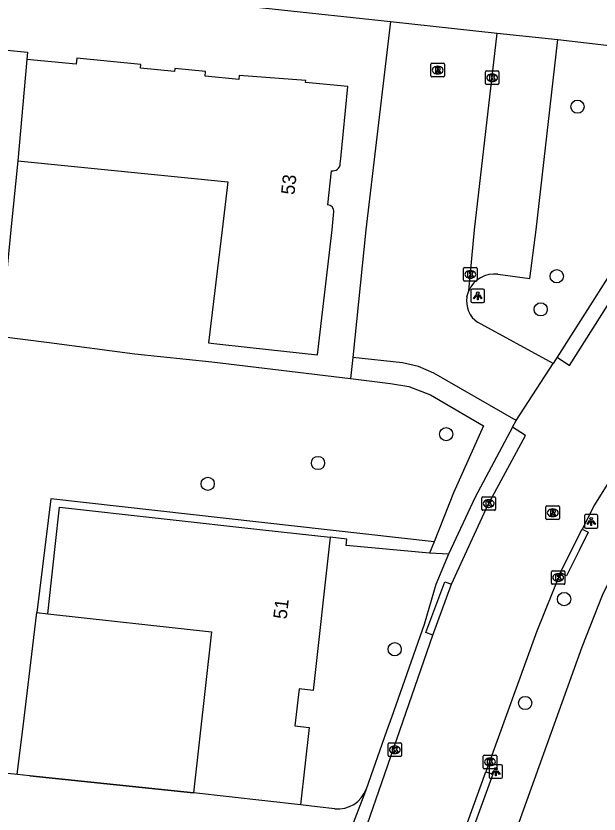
# Model space of a CAD drawing. Extents: x 162398 to 163643, y 386453 to 387397.
# Drawn here: x 162874.5 to 162917.5, y 386956.9 to 387015.8 of the extents above; entities that cross this region are included whole.
import ezdxf

# ---------------------------------------------------------------- set-up
doc = ezdxf.new("R2010")
doc.units = 0
for name, color, linetype in [('IMGEO_Boom', 7, 'Continuous'), ('IMGEO_Groenvoorziening', 7, 'Continuous'), ('IMGEO_Haag', 7, 'Continuous'), ('IMGEO_Kolk', 7, 'Continuous'), ('IMGEO_Lichtpunt', 7, 'Continuous'), ('IMGEO_Muur', 7, 'Continuous'), ('IMGEO_Pand', 7, 'Continuous'), ('IMGEO_Pand_nummerreeks', 7, 'Continuous'), ('IMGEO_Parkeervlak_open', 7, 'Continuous'), ('IMGEO_Rijbaan_lokaal_open', 7, 'Continuous'), ('IMGEO_Rioolput', 7, 'Continuous'), ('IMGEO_Voetpad_open', 7, 'Continuous')]:
    doc.layers.add(name, color=color, linetype=linetype)

msp = doc.modelspace()

# ---------------------------------------------------------------- linework, layer by layer
at = {"layer": 'IMGEO_Boom'}
for centre in [(162915.932, 387009.071), (162914.403, 386996.569), (162913.22, 386994.128), (162906.251, 386984.922), (162896.793, 386982.798), (162888.656, 386981.262), (162914.946, 386972.763), (162902.45, 386969.064), (162912.072, 386965.103)]:
    msp.add_circle(centre, 0.489, dxfattribs=at)
at = {"layer": 'IMGEO_Groenvoorziening'}
for points in [[(162856.198, 386995.289), (162856.038, 386994.165), (162867.314, 386992.923), (162873.257, 386992.157), (162876.965, 386991.679), (162883.289, 386990.837), (162888.965, 386990.248), (162899.185, 386989.025)], [(162899.365, 386990.578), (162899.185, 386989.025)], [(162899.185, 386989.025), (162902.139, 386988.672), (162903.49, 386988.432), (162905.094, 386987.821), (162908.991, 386985.537), (162906.789, 386980.594), (162905.357, 386976.996)], [(162906.409, 386976.073), (162905.02, 386976.148)], [(162874.608, 386959.841), (162875.105, 386963.974), (162876.045, 386971.774)]]:
    msp.add_lwpolyline(points, dxfattribs=at)
at = {"layer": 'IMGEO_Haag'}
for points in [[(162905.357, 386976.996), (162877.089, 386980.146), (162876.045, 386971.774)], [(162905.02, 386976.148), (162898.862, 386976.722), (162898.914, 386977.188), (162897.692, 386977.322)], [(162905.357, 386976.996), (162905.02, 386976.148)], [(162876.045, 386971.774), (162876.857, 386971.684)]]:
    msp.add_lwpolyline(points, dxfattribs=at)
at = {"layer": 'IMGEO_Kolk'}
for p, q in [((162909.213, 387011.709), (162910.065, 387011.709)), ((162909.138, 387010.783), (162909.138, 387011.635)), ((162909.626, 387011.489), (162909.651, 387011.489)), ((162910.139, 387011.635), (162910.139, 387010.783)), ((162910.065, 387010.709), (162909.213, 387010.709)), ((162909.649, 387010.929), (162909.624, 387010.929)), ((162907.528, 386996.282), (162907.528, 386997.134)), ((162907.603, 386997.208), (162908.455, 386997.208)), ((162908.016, 386996.988), (162908.041, 386996.988)), ((162908.529, 386997.134), (162908.529, 386996.282)), ((162908.039, 386996.428), (162908.014, 386996.428)), ((162908.455, 386996.208), (162907.603, 386996.208)), ((162908.887, 386979.383), (162908.887, 386980.235)), ((162908.962, 386980.309), (162909.814, 386980.309)), ((162909.375, 386980.089), (162909.4, 386980.089)), ((162909.888, 386980.235), (162909.888, 386979.383)), ((162909.814, 386979.309), (162908.962, 386979.309)), ((162909.398, 386979.529), (162909.373, 386979.529)), ((162914.011, 386973.927), (162914.011, 386974.779)), ((162914.086, 386974.853), (162914.938, 386974.853)), ((162914.499, 386974.633), (162914.524, 386974.633)), ((162915.012, 386974.779), (162915.012, 386973.927)), ((162914.522, 386974.073), (162914.497, 386974.073)), ((162914.938, 386973.853), (162914.086, 386973.853)), ((162901.958, 386961.232), (162901.958, 386962.084)), ((162902.033, 386962.158), (162902.885, 386962.158)), ((162902.446, 386961.938), (162902.471, 386961.938)), ((162902.959, 386962.084), (162902.959, 386961.232)), ((162902.885, 386961.158), (162902.033, 386961.158)), ((162902.469, 386961.378), (162902.444, 386961.378)), ((162908.979, 386960.331), (162908.979, 386961.183)), ((162909.054, 386961.257), (162909.906, 386961.257)), ((162909.98, 386961.183), (162909.98, 386960.331)), ((162909.49, 386960.477), (162909.465, 386960.477)), ((162909.467, 386961.037), (162909.492, 386961.037)), ((162909.906, 386960.257), (162909.054, 386960.257))]:
    msp.add_line(p, q, dxfattribs=at)
for points in [[(162909.213, 387011.709), (162910.065, 387011.709)], [(162909.138, 387010.783), (162909.138, 387011.635)], [(162909.459, 387011.409), (162909.582, 387011.409), (162909.582, 387011.258), (162909.712, 387011.409), (162909.876, 387011.409), (162909.73, 387011.258), (162909.883, 387011.009), (162909.731, 387011.009), (162909.646, 387011.173), (162909.582, 387011.106), (162909.582, 387011.009), (162909.459, 387011.009), (162909.459, 387011.409)], [(162910.139, 387011.635), (162910.139, 387010.783)], [(162910.065, 387010.709), (162909.213, 387010.709)], [(162907.528, 386996.282), (162907.528, 386997.134)], [(162907.603, 386997.208), (162908.455, 386997.208)], [(162908.529, 386997.134), (162908.529, 386996.282)], [(162907.849, 386996.908), (162907.972, 386996.908), (162907.972, 386996.757), (162908.102, 386996.908), (162908.266, 386996.908), (162908.12, 386996.757), (162908.273, 386996.508), (162908.121, 386996.508), (162908.036, 386996.672), (162907.972, 386996.605), (162907.972, 386996.508), (162907.849, 386996.508), (162907.849, 386996.908)], [(162908.455, 386996.208), (162907.603, 386996.208)], [(162908.887, 386979.383), (162908.887, 386980.235)], [(162908.962, 386980.309), (162909.814, 386980.309)], [(162909.208, 386980.009), (162909.331, 386980.009), (162909.331, 386979.858), (162909.461, 386980.009), (162909.625, 386980.009), (162909.479, 386979.858), (162909.632, 386979.609), (162909.48, 386979.609), (162909.395, 386979.773), (162909.331, 386979.706), (162909.331, 386979.609), (162909.208, 386979.609), (162909.208, 386980.009)], [(162909.888, 386980.235), (162909.888, 386979.383)], [(162909.814, 386979.309), (162908.962, 386979.309)], [(162914.011, 386973.927), (162914.011, 386974.779)], [(162914.086, 386974.853), (162914.938, 386974.853)], [(162915.012, 386974.779), (162915.012, 386973.927)], [(162914.332, 386974.553), (162914.455, 386974.553), (162914.455, 386974.402), (162914.585, 386974.553), (162914.749, 386974.553), (162914.603, 386974.402), (162914.756, 386974.153), (162914.604, 386974.153), (162914.519, 386974.317), (162914.455, 386974.25), (162914.455, 386974.153), (162914.332, 386974.153), (162914.332, 386974.553)], [(162914.938, 386973.853), (162914.086, 386973.853)], [(162901.958, 386961.232), (162901.958, 386962.084)], [(162902.033, 386962.158), (162902.885, 386962.158)], [(162902.279, 386961.858), (162902.402, 386961.858), (162902.402, 386961.707), (162902.532, 386961.858), (162902.696, 386961.858), (162902.55, 386961.707), (162902.703, 386961.458), (162902.551, 386961.458), (162902.466, 386961.622), (162902.402, 386961.555), (162902.402, 386961.458), (162902.279, 386961.458), (162902.279, 386961.858)], [(162902.959, 386962.084), (162902.959, 386961.232)], [(162902.885, 386961.158), (162902.033, 386961.158)], [(162908.979, 386960.331), (162908.979, 386961.183)], [(162909.054, 386961.257), (162909.906, 386961.257)], [(162909.98, 386961.183), (162909.98, 386960.331)], [(162909.3, 386960.957), (162909.423, 386960.957), (162909.423, 386960.806), (162909.553, 386960.957), (162909.717, 386960.957), (162909.571, 386960.806), (162909.724, 386960.557), (162909.572, 386960.557), (162909.487, 386960.721), (162909.423, 386960.654), (162909.423, 386960.557), (162909.3, 386960.557), (162909.3, 386960.957)], [(162909.906, 386960.257), (162909.054, 386960.257)]]:
    msp.add_lwpolyline(points, dxfattribs=at)
for centre, start, end in [((162909.215, 387011.633), 91.55205, 178.44795), ((162909.215, 387011.633), 91.55205, 178.44795), ((162910.063, 387011.633), 1.55205, 88.44795), ((162910.063, 387011.633), 1.55205, 88.44795), ((162909.215, 387010.785), 181.55205, 268.44795), ((162909.215, 387010.785), 181.55205, 268.44795), ((162910.063, 387010.785), 271.55205, 358.44795), ((162910.063, 387010.785), 271.55205, 358.44795), ((162907.605, 386997.132), 91.55205, 178.44795), ((162907.605, 386997.132), 91.55205, 178.44795), ((162908.453, 386997.132), 1.55205, 88.44795), ((162908.453, 386997.132), 1.55205, 88.44795), ((162907.605, 386996.284), 181.55205, 268.44795), ((162907.605, 386996.284), 181.55205, 268.44795), ((162908.453, 386996.284), 271.55205, 358.44795), ((162908.453, 386996.284), 271.55205, 358.44795), ((162908.964, 386980.233), 91.55205, 178.44795), ((162908.964, 386980.233), 91.55205, 178.44795), ((162909.812, 386980.233), 1.55205, 88.44795), ((162909.812, 386980.233), 1.55205, 88.44795), ((162908.964, 386979.385), 181.55205, 268.44795), ((162908.964, 386979.385), 181.55205, 268.44795), ((162909.812, 386979.385), 271.55205, 358.44795), ((162909.812, 386979.385), 271.55205, 358.44795), ((162914.088, 386974.777), 91.55205, 178.44795), ((162914.088, 386974.777), 91.55205, 178.44795), ((162914.936, 386974.777), 1.55205, 88.44795), ((162914.936, 386974.777), 1.55205, 88.44795), ((162914.088, 386973.929), 181.55205, 268.44795), ((162914.088, 386973.929), 181.55205, 268.44795), ((162914.936, 386973.929), 271.55205, 358.44795), ((162914.936, 386973.929), 271.55205, 358.44795), ((162902.035, 386962.082), 91.55205, 178.44795), ((162902.035, 386962.082), 91.55205, 178.44795), ((162902.883, 386962.082), 1.55205, 88.44795), ((162902.883, 386962.082), 1.55205, 88.44795), ((162902.035, 386961.234), 181.55205, 268.44795), ((162902.035, 386961.234), 181.55205, 268.44795), ((162902.883, 386961.234), 271.55205, 358.44795), ((162902.883, 386961.234), 271.55205, 358.44795), ((162909.056, 386961.181), 91.55205, 178.44795), ((162909.056, 386961.181), 91.55205, 178.44795), ((162909.904, 386961.181), 1.55205, 88.44795), ((162909.904, 386961.181), 1.55205, 88.44795), ((162909.056, 386960.333), 181.55205, 268.44795), ((162909.056, 386960.333), 181.55205, 268.44795), ((162909.904, 386960.333), 271.55205, 358.44795), ((162909.904, 386960.333), 271.55205, 358.44795)]:
    msp.add_arc(centre, 0.0765, start, end, dxfattribs=at)
for centre, major_axis, ratio, start_param, end_param in [((162909.625, 387011.209), (-0.387, 0.002), 0.722429, 4.712389, 7.853982), ((162909.65, 387011.209), (-0.39, 0.002), 0.717154, 1.570796, 4.712389), ((162908.015, 386996.708), (-0.387, 0.002), 0.722429, 4.712389, 7.853982), ((162908.04, 386996.708), (-0.39, 0.002), 0.717154, 1.570796, 4.712389), ((162909.374, 386979.809), (-0.387, 0.002), 0.722429, 4.712389, 7.853982), ((162909.399, 386979.809), (-0.39, 0.002), 0.717154, 1.570796, 4.712389), ((162914.498, 386974.353), (-0.387, 0.002), 0.722429, 4.712389, 7.853982), ((162914.523, 386974.353), (-0.39, 0.002), 0.717154, 1.570796, 4.712389), ((162902.445, 386961.658), (-0.387, 0.002), 0.722429, 4.712389, 7.853982), ((162902.47, 386961.658), (-0.39, 0.002), 0.717154, 1.570796, 4.712389), ((162909.466, 386960.757), (-0.387, 0.002), 0.722429, 4.712389, 7.853982), ((162909.491, 386960.757), (-0.39, 0.002), 0.717154, 1.570796, 4.712389)]:
    msp.add_ellipse(centre, major_axis=major_axis, ratio=ratio, start_param=start_param, end_param=end_param, dxfattribs=at)
at = {"layer": 'IMGEO_Lichtpunt'}
for p, q in [((162908.075, 386995.528), (162908.075, 386994.721)), ((162908.075, 386995.528), (162908.075, 386994.721)), ((162908.977, 386995.623), (162908.169, 386995.623)), ((162908.977, 386995.623), (162908.169, 386995.623)), ((162909.071, 386994.721), (162909.071, 386995.528)), ((162909.071, 386994.721), (162909.071, 386995.528)), ((162908.169, 386994.627), (162908.977, 386994.627)), ((162908.169, 386994.627), (162908.977, 386994.627)), ((162916.449, 386978.895), (162916.449, 386978.088)), ((162916.449, 386978.895), (162916.449, 386978.088)), ((162917.351, 386978.99), (162916.543, 386978.99)), ((162917.351, 386978.99), (162916.543, 386978.99)), ((162917.445, 386978.088), (162917.445, 386978.895)), ((162917.445, 386978.088), (162917.445, 386978.895)), ((162916.543, 386977.994), (162917.351, 386977.994)), ((162916.543, 386977.994), (162917.351, 386977.994)), ((162910.312, 386960.545), (162909.504, 386960.545)), ((162910.312, 386960.545), (162909.504, 386960.545)), ((162909.41, 386960.45), (162909.41, 386959.643)), ((162909.41, 386960.45), (162909.41, 386959.643)), ((162910.406, 386959.643), (162910.406, 386960.45)), ((162910.406, 386959.643), (162910.406, 386960.45)), ((162909.504, 386959.549), (162910.312, 386959.549)), ((162909.504, 386959.549), (162910.312, 386959.549))]:
    msp.add_line(p, q, dxfattribs=at)
for points in [[(162908.449, 386995.192), (162908.488, 386995.164), (162908.3, 386994.902), (162908.262, 386994.929), (162908.449, 386995.192)], [(162908.661, 386995.164), (162908.699, 386995.191), (162908.886, 386994.929), (162908.847, 386994.901), (162908.661, 386995.164)], [(162908.551, 386995.144), (162908.598, 386995.144), (162908.598, 386994.822), (162908.551, 386994.822), (162908.551, 386995.144)], [(162916.823, 386978.559), (162916.862, 386978.531), (162916.674, 386978.269), (162916.636, 386978.296), (162916.823, 386978.559)], [(162916.925, 386978.511), (162916.972, 386978.511), (162916.972, 386978.189), (162916.925, 386978.189), (162916.925, 386978.511)], [(162917.035, 386978.531), (162917.073, 386978.558), (162917.26, 386978.296), (162917.221, 386978.268), (162917.035, 386978.531)], [(162909.784, 386960.114), (162909.823, 386960.086), (162909.635, 386959.824), (162909.597, 386959.851), (162909.784, 386960.114)], [(162909.886, 386960.066), (162909.933, 386960.066), (162909.933, 386959.744), (162909.886, 386959.744), (162909.886, 386960.066)], [(162909.996, 386960.086), (162910.034, 386960.113), (162910.221, 386959.851), (162910.182, 386959.823), (162909.996, 386960.086)]]:
    msp.add_lwpolyline(points, dxfattribs=at)
for centre in [(162908.574, 386995.326), (162916.948, 386978.693), (162909.909, 386960.248)]:
    msp.add_circle(centre, 0.0994, dxfattribs=at)
for centre, start, end in [((162908.169, 386995.528), 90, 180), ((162908.169, 386995.528), 90, 180), ((162908.977, 386995.528), 0, 90), ((162908.977, 386995.528), 0, 90), ((162908.169, 386994.721), 180, 270), ((162908.169, 386994.721), 180, 270), ((162908.977, 386994.721), 270, 0), ((162908.977, 386994.721), 270, 360), ((162916.543, 386978.895), 90, 180), ((162916.543, 386978.895), 90, 180), ((162917.351, 386978.895), 0, 90), ((162917.351, 386978.895), 0, 90), ((162916.543, 386978.088), 180, 270), ((162916.543, 386978.088), 180, 270), ((162917.351, 386978.088), 270, 0), ((162917.351, 386978.088), 270, 360), ((162909.504, 386960.45), 90, 180), ((162909.504, 386960.45), 90, 180), ((162910.312, 386960.45), 0, 90), ((162910.312, 386960.45), 0, 90), ((162909.504, 386959.643), 180, 270), ((162909.504, 386959.643), 180, 270), ((162910.312, 386959.643), 270, 0), ((162910.312, 386959.643), 270, 360)]:
    msp.add_arc(centre, 0.0946, start, end, dxfattribs=at)
at = {"layer": 'IMGEO_Muur'}
msp.add_lwpolyline([(162875.527, 386959.744), (162887.607, 386958.47)], dxfattribs=at)
at = {"layer": 'IMGEO_Pand'}
for points in [[(162855.64, 387015.114), (162870.343, 387013.654), (162870.305, 387013.269), (162867.936, 387013.504), (162867.817, 387012.31), (162872.409, 387011.854), (162872.56, 387013.373), (162875.364, 387013.094), (162875.311, 387012.559)], [(162875.311, 387012.559), (162874.645, 387005.075)], [(162898.438, 387004.866), (162898.475, 387005.248), (162898.985, 387010.552), (162895.88, 387010.86), (162895.894, 387011.003), (162890.984, 387011.368), (162890.956, 387011.087), (162888.471, 387011.334), (162888.504, 387011.66), (162886.229, 387011.886), (162886.208, 387011.667), (162883.688, 387011.918), (162883.714, 387012.187), (162879.011, 387012.654), (162878.965, 387012.196), (162875.311, 387012.559)], [(162874.645, 387005.075), (162874.143, 387000), (162873.491, 386993.397), (162867.448, 386994.048), (162865.678, 386994.239), (162866.287, 387000), (162866.936, 387006.151), (162861.655, 387006.675), (162861.776, 387007.898), (162854.99, 387008.572)], [(162874.645, 387005.075), (162890.152, 387003.538), (162889.726, 387000.002), (162888.719, 386991.649), (162889.111, 386991.607), (162891.785, 386991.32), (162896.756, 386990.786), (162897.828, 387000), (162897.965, 387001.339)], [(162897.51, 387001.838), (162897.782, 387004.34)], [(162876.857, 386971.684), (162877.411, 386976.654), (162877.733, 386979.546), (162892.723, 386977.876), (162897.692, 386977.322)], [(162897.692, 386977.322), (162896.433, 386966.033), (162895.395, 386966.149), (162895.091, 386963.422), (162896.141, 386963.305), (162895.504, 386957.59)], [(162876.857, 386971.684), (162888.929, 386970.338), (162887.607, 386958.47)], [(162895.504, 386957.59), (162887.607, 386958.47)]]:
    msp.add_lwpolyline(points, dxfattribs=at)
for centre, radius, start, end in [((162897.858, 387004.918), 0.583, 262.53218, 354.91514), ((162897.482, 387001.355), 0.484, 358.0948, 86.62379)]:
    msp.add_arc(centre, radius, start, end, dxfattribs=at)
at = {"layer": 'IMGEO_Parkeervlak_open'}
msp.add_lwpolyline([(162910.067, 386996.711), (162912.418, 386996.407), (162912.88, 387000.002), (162914.492, 387014.016)], dxfattribs=at)
msp.add_arc((162909.803, 386994.669), 2.059, 82.63952, 156.71271, dxfattribs=at)
at = {"layer": 'IMGEO_Rijbaan_lokaal_open'}
for points in [[(162914.431, 386990.593), (162915.342, 386989.987), (162921.686, 387000.002), (162937.436, 387025.258), (162938.465, 387026.904)], [(162902.131, 387015.354), (162900.332, 387000.002), (162899.365, 386990.578)], [(162902.131, 387015.354), (162910.02, 387014.5)], [(162907.912, 386995.483), (162908.34, 387000), (162910.02, 387014.5)], [(162907.779, 386995.045), (162907.912, 386995.483)], [(162914.143, 386990.14), (162908.564, 386993.174)], [(162911.404, 386985.942), (162905.331, 386989.429), (162904.217, 386989.923), (162903.025, 386990.18), (162899.365, 386990.578)], [(162914.431, 386990.593), (162914.143, 386990.14)], [(162911.404, 386985.942), (162914.143, 386990.14)], [(162911.138, 386985.441), (162911.404, 386985.942)], [(162906.632, 386973.865), (162909.331, 386979.699), (162912.089, 386984.831), (162911.138, 386985.441)], [(162920.646, 386985.26), (162917.178, 386979.724), (162916.277, 386977.92)], [(162914.676, 386974.714), (162915.597, 386976.559), (162916.277, 386977.92)], [(162914.676, 386974.714), (162912.927, 386970.387), (162909.185, 386960.036)], [(162905.275, 386970.114), (162906.632, 386973.865)], [(162889.469, 386930.55), (162893.112, 386936.994), (162895.855, 386943.119), (162896.686, 386945.321), (162905.275, 386970.114)], [(162906.38, 386952.275), (162909.185, 386960.036)]]:
    msp.add_lwpolyline(points, dxfattribs=at)
msp.add_arc((162909.622, 386994.718), 1.872, 169.94578, 235.57633, dxfattribs=at)
at = {"layer": 'IMGEO_Rioolput'}
for p, q in [((162905.192, 387012.269), (162906.044, 387012.269)), ((162905.117, 387011.343), (162905.117, 387012.195)), ((162905.605, 387012.049), (162905.63, 387012.049)), ((162906.118, 387012.195), (162906.118, 387011.343)), ((162906.044, 387011.269), (162905.192, 387011.269)), ((162905.628, 387011.489), (162905.603, 387011.489)), ((162913.609, 386978.704), (162913.609, 386979.556)), ((162913.684, 386979.63), (162914.536, 386979.63)), ((162914.097, 386979.41), (162914.122, 386979.41)), ((162914.61, 386979.556), (162914.61, 386978.704)), ((162914.12, 386978.85), (162914.095, 386978.85)), ((162914.536, 386978.63), (162913.684, 386978.63))]:
    msp.add_line(p, q, dxfattribs=at)
for points in [[(162905.192, 387012.269), (162906.044, 387012.269)], [(162905.117, 387011.343), (162905.117, 387012.195)], [(162905.706, 387011.967), (162905.454, 387011.969), (162905.454, 387011.569)], [(162905.454, 387011.569), (162905.578, 387011.569), (162905.578, 387011.731), (162905.589, 387011.731)], [(162905.632, 387011.888), (162905.578, 387011.888), (162905.578, 387011.807)], [(162905.578, 387011.807), (162905.63, 387011.807)], [(162905.636, 387011.702), (162905.707, 387011.569), (162905.847, 387011.569), (162905.782, 387011.695)], [(162906.118, 387012.195), (162906.118, 387011.343)], [(162906.044, 387011.269), (162905.192, 387011.269)], [(162913.609, 386978.704), (162913.609, 386979.556)], [(162913.684, 386979.63), (162914.536, 386979.63)], [(162914.198, 386979.328), (162913.946, 386979.33), (162913.946, 386978.93)], [(162914.61, 386979.556), (162914.61, 386978.704)], [(162913.946, 386978.93), (162914.07, 386978.93), (162914.07, 386979.092), (162914.081, 386979.092)], [(162914.124, 386979.249), (162914.07, 386979.249), (162914.07, 386979.168)], [(162914.07, 386979.168), (162914.122, 386979.168)], [(162914.128, 386979.063), (162914.199, 386978.93), (162914.339, 386978.93), (162914.274, 386979.056)], [(162914.536, 386978.63), (162913.684, 386978.63)]]:
    msp.add_lwpolyline(points, dxfattribs=at)
for centre, radius, start, end in [((162905.194, 387012.193), 0.0765, 91.55205, 178.44795), ((162905.194, 387012.193), 0.0765, 91.55205, 178.44795), ((162906.042, 387012.193), 0.0765, 1.55205, 88.44795), ((162906.042, 387012.193), 0.0765, 1.55205, 88.44795), ((162905.588, 387011.678), 0.0533, 26.02933, 88.69889), ((162905.614, 387011.996), 0.19, 274.7715, 282.96867), ((162905.638, 387011.792), 0.0964, 77.00612, 93.18647), ((162905.652, 387011.849), 0.0378, 276.66336, 79.67722), ((162905.705, 387011.857), 0.109, 350.36119, 89.41601), ((162905.703, 387011.857), 0.112, 277.58423, 350.98172), ((162905.687, 387011.642), 0.108, 29.51342, 73.79051), ((162905.194, 387011.345), 0.0765, 181.55205, 268.44795), ((162905.194, 387011.345), 0.0765, 181.55205, 268.44795), ((162906.042, 387011.345), 0.0765, 271.55205, 358.44795), ((162906.042, 387011.345), 0.0765, 271.55205, 358.44795), ((162913.686, 386979.554), 0.0765, 91.55205, 178.44795), ((162913.686, 386979.554), 0.0765, 91.55205, 178.44795), ((162914.197, 386979.218), 0.109, 350.36119, 89.41601), ((162914.534, 386979.554), 0.0765, 1.55205, 88.44795), ((162914.534, 386979.554), 0.0765, 1.55205, 88.44795), ((162914.08, 386979.039), 0.0533, 26.02933, 88.69889), ((162914.106, 386979.357), 0.19, 274.7715, 282.96867), ((162914.13, 386979.153), 0.0964, 77.00612, 93.18647), ((162914.144, 386979.21), 0.0378, 276.66336, 79.67722), ((162914.195, 386979.218), 0.112, 277.58423, 350.98172), ((162914.179, 386979.003), 0.108, 29.51342, 73.79051), ((162913.686, 386978.706), 0.0765, 181.55205, 268.44795), ((162913.686, 386978.706), 0.0765, 181.55205, 268.44795), ((162914.534, 386978.706), 0.0765, 271.55205, 358.44795), ((162914.534, 386978.706), 0.0765, 271.55205, 358.44795)]:
    msp.add_arc(centre, radius, start, end, dxfattribs=at)
for centre, major_axis, ratio, start_param, end_param in [((162905.604, 387011.769), (-0.387, 0.002), 0.722429, 4.712389, 7.853982), ((162905.629, 387011.769), (-0.39, 0.002), 0.717154, 1.570796, 4.712389), ((162914.096, 386979.13), (-0.387, 0.002), 0.722429, 4.712389, 7.853982), ((162914.121, 386979.13), (-0.39, 0.002), 0.717154, 1.570796, 4.712389)]:
    msp.add_ellipse(centre, major_axis=major_axis, ratio=ratio, start_param=start_param, end_param=end_param, dxfattribs=at)
at = {"layer": 'IMGEO_Voetpad_open'}
for points in [[(162863.358, 387032.278), (162876.603, 387023.85), (162876.09, 387018.531), (162884.689, 387017.257), (162902.131, 387015.354)], [(162953.541, 387031.202), (162934.073, 387000), (162925.999, 386987.383), (162920.22, 386977.995), (162917.756, 386973.029), (162916.265, 386969.23), (162904.686, 386937.076)], [(162910.02, 387014.5), (162914.492, 387014.016)], [(162914.492, 387014.016), (162925.893, 387012.701), (162926.511, 387012.406), (162926.981, 387011.909)], [(162926.857, 387010.23), (162920.419, 387000), (162914.431, 386990.593)], [(162911.138, 386985.441), (162908.397, 386980.273), (162906.409, 386976.073)], [(162916.277, 386977.92), (162916.723, 386977.696), (162916.051, 386976.351), (162915.122, 386974.49), (162914.676, 386974.714)], [(162906.409, 386976.073), (162905.487, 386973.848), (162904.623, 386970.887), (162902.204, 386964.031), (162901.853, 386963.037), (162900.342, 386958.755)], [(162905.275, 386970.114), (162904.746, 386970.311), (162906.15, 386974.045), (162906.632, 386973.865)], [(162874.608, 386959.841), (162867.707, 386960.569)], [(162909.185, 386960.036), (162909.687, 386959.853), (162906.869, 386952.097), (162906.38, 386952.275)], [(162887.607, 386958.47), (162875.527, 386959.744), (162874.608, 386959.841)], [(162900.342, 386958.755), (162900.308, 386958.601), (162897.761, 386952.042), (162897.727, 386951.991)], [(162898.025, 386957.293), (162896.723, 386957.446), (162895.504, 386957.59)]]:
    msp.add_lwpolyline(points, dxfattribs=at)
msp.add_arc((162898.233, 386959.53), 2.247, 264.69001, 339.81289, dxfattribs=at)

# ---------------------------------------------------------------- texts
at = {"layer": 'IMGEO_Pand_nummerreeks'}
for s, rotation, p in [('53', 83.79557, (162895.051, 387002.54)), ('51', 83.63641, (162894.478, 386971.248))]:
    msp.add_text(s, height=1, rotation=rotation, dxfattribs=at).set_placement(p)

doc.saveas('drawing.dxf')
